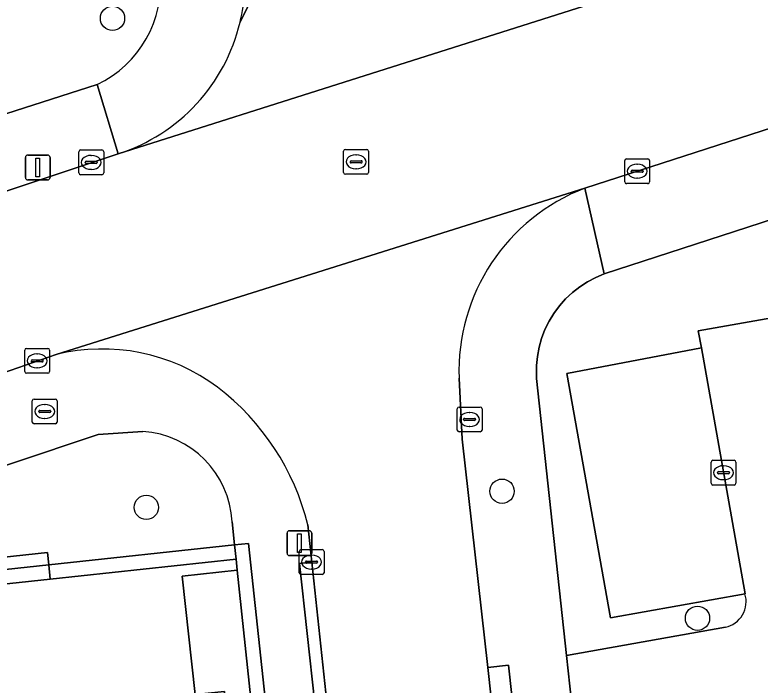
# Model space of a CAD drawing. Extents: x 161248 to 161848, y 384871 to 385383.
# Drawn here: x 161334.46 to 161364.45, y 385019.92 to 385046.89 of the extents above; entities that cross this region are included whole.
import ezdxf

# ---------------------------------------------------------------- set-up
doc = ezdxf.new("R2010")
doc.units = 0
for name, color, linetype in [('IMGEO_Boom', 7, 'Continuous'), ('IMGEO_Brandkraan', 7, 'Continuous'), ('IMGEO_Groenvoorziening', 7, 'Continuous'), ('IMGEO_Kolk', 7, 'Continuous'), ('IMGEO_Lichtmast', 7, 'Continuous'), ('IMGEO_Pand', 7, 'Continuous'), ('IMGEO_Parkeervlak_open', 7, 'Continuous'), ('IMGEO_Rijbaan_lokaal_open', 7, 'Continuous'), ('IMGEO_Rioolput', 7, 'Continuous'), ('IMGEO_Voetpad_open', 7, 'Continuous')]:
    doc.layers.add(name, color=color, linetype=linetype)

msp = doc.modelspace()

# ---------------------------------------------------------------- linework, layer by layer
at = {"layer": 'IMGEO_Boom'}
for centre in [(161338.39, 385046.749), (161354.066, 385027.718), (161339.754, 385027.067), (161361.93, 385022.606)]:
    msp.add_circle(centre, 0.489, dxfattribs=at)
at = {"layer": 'IMGEO_Brandkraan'}
for p, q in [((161335.163, 385030.503), (161335.163, 385031.355)), ((161335.238, 385031.429), (161336.09, 385031.429)), ((161335.651, 385031.209), (161335.676, 385031.209)), ((161336.164, 385031.355), (161336.164, 385030.503)), ((161335.422, 385030.923), (161335.422, 385030.935)), ((161335.86, 385030.886), (161335.462, 385030.886)), ((161335.465, 385030.972), (161335.863, 385030.972)), ((161335.906, 385030.935), (161335.906, 385030.923)), ((161335.674, 385030.649), (161335.649, 385030.649)), ((161336.09, 385030.429), (161335.238, 385030.429))]:
    msp.add_line(p, q, dxfattribs=at)
for points in [[(161335.163, 385030.503), (161335.163, 385031.355)], [(161335.238, 385031.429), (161336.09, 385031.429)], [(161336.164, 385031.355), (161336.164, 385030.503)], [(161336.09, 385030.429), (161335.238, 385030.429)]]:
    msp.add_lwpolyline(points, dxfattribs=at)
for centre, radius, start, end in [((161335.24, 385031.353), 0.0765, 91.552, 178.448), ((161335.24, 385031.353), 0.0765, 91.552, 178.448), ((161336.088, 385031.353), 0.0765, 1.552, 88.448), ((161336.088, 385031.353), 0.0765, 1.552, 88.448), ((161335.462, 385030.932), 0.0403, 85.8775, 175.7526), ((161335.459, 385030.922), 0.0366, 178.938, 274.7102), ((161335.863, 385030.929), 0.043, 264.8664, 352.4533), ((161335.867, 385030.934), 0.0386, 1.7309, 96.639), ((161335.24, 385030.505), 0.0765, 181.552, 268.448), ((161335.24, 385030.505), 0.0765, 181.552, 268.448), ((161336.088, 385030.505), 0.0765, 271.552, 358.448), ((161336.088, 385030.505), 0.0765, 271.552, 358.448)]:
    msp.add_arc(centre, radius, start, end, dxfattribs=at)
for centre, major_axis, ratio, start_param, end_param in [((161335.65, 385030.929), (-0.387, 0.002), 0.722429, 4.712389, 7.853982), ((161335.675, 385030.929), (-0.39, 0.002), 0.717154, 1.570796, 4.712389)]:
    msp.add_ellipse(centre, major_axis=major_axis, ratio=ratio, start_param=start_param, end_param=end_param, dxfattribs=at)
at = {"layer": 'IMGEO_Groenvoorziening'}
for points in [[(161322.932, 385064.097), (161325.195, 385042.285), (161325.218, 385042.13), (161325.255, 385041.977), (161325.305, 385041.828), (161325.369, 385041.684), (161325.445, 385041.547), (161325.533, 385041.416), (161325.632, 385041.295), (161325.742, 385041.182), (161325.862, 385041.08), (161325.99, 385040.989), (161326.126, 385040.91), (161326.268, 385040.843), (161326.415, 385040.789), (161326.567, 385040.748), (161326.722, 385040.722), (161326.879, 385040.709), (161327.036, 385040.71), (161327.192, 385040.725), (161327.347, 385040.755), (161327.481, 385040.792), (161337.771, 385044.089)], [(161373.417, 385041.421), (161358.178, 385036.469), (161357.833, 385036.324), (161357.503, 385036.149), (161357.189, 385035.944), (161356.895, 385035.713), (161356.623, 385035.456), (161356.374, 385035.176), (161356.152, 385034.875), (161355.958, 385034.556), (161355.793, 385034.22), (161355.658, 385033.871), (161355.555, 385033.511), (161355.485, 385033.144), (161355.448, 385032.771), (161355.445, 385032.397), (161355.452, 385032.254), (161356.664, 385021.107), (161363.051, 385022.242)], [(161363.841, 385023.588), (161358.427, 385022.625), (161356.668, 385032.457), (161362.086, 385033.486), (161361.951, 385034.169), (161374.342, 385036.357)], [(161339.611, 385030.125), (161337.82, 385030.002), (161327.299, 385026.481), (161326.594, 385026.253), (161326.818, 385024.285), (161335.778, 385025.258), (161335.826, 385024.754), (161343.3, 385025.559), (161343.203, 385026.481)]]:
    msp.add_lwpolyline(points, dxfattribs=at)
for centre, radius, start, end in [((161335.879, 385048.116), 4.449, 295.17, 5.8319), ((161339.362, 385026.287), 3.846, 2.8872, 86.2893), ((161362.829, 385023.277), 1.058, 282.0916, 17.089)]:
    msp.add_arc(centre, radius, start, end, dxfattribs=at)
at = {"layer": 'IMGEO_Kolk'}
for p, q in [((161337.034, 385040.526), (161337.034, 385041.378)), ((161337.109, 385041.452), (161337.961, 385041.452)), ((161338.035, 385041.378), (161338.035, 385040.526)), ((161337.522, 385041.232), (161337.547, 385041.232)), ((161359.077, 385041.096), (161359.929, 385041.096)), ((161337.293, 385040.946), (161337.293, 385040.958)), ((161337.731, 385040.909), (161337.333, 385040.909)), ((161337.336, 385040.995), (161337.734, 385040.995)), ((161337.777, 385040.958), (161337.777, 385040.946)), ((161359.002, 385040.17), (161359.002, 385041.022)), ((161359.49, 385040.876), (161359.515, 385040.876)), ((161360.003, 385041.022), (161360.003, 385040.17)), ((161337.961, 385040.452), (161337.109, 385040.452)), ((161337.545, 385040.672), (161337.52, 385040.672)), ((161359.261, 385040.59), (161359.261, 385040.602)), ((161359.699, 385040.553), (161359.301, 385040.553)), ((161359.304, 385040.639), (161359.702, 385040.639)), ((161359.745, 385040.602), (161359.745, 385040.59)), ((161359.513, 385040.316), (161359.488, 385040.316)), ((161359.929, 385040.096), (161359.077, 385040.096)), ((161334.857, 385032.539), (161334.857, 385033.391)), ((161334.932, 385033.465), (161335.784, 385033.465)), ((161335.345, 385033.245), (161335.37, 385033.245)), ((161335.858, 385033.391), (161335.858, 385032.539)), ((161335.116, 385032.959), (161335.116, 385032.971)), ((161335.159, 385033.008), (161335.557, 385033.008)), ((161335.6, 385032.971), (161335.6, 385032.959)), ((161335.554, 385032.922), (161335.156, 385032.922)), ((161335.368, 385032.685), (161335.343, 385032.685)), ((161335.784, 385032.465), (161334.932, 385032.465)), ((161352.26, 385030.181), (161352.26, 385031.033)), ((161352.335, 385031.107), (161353.187, 385031.107)), ((161352.748, 385030.887), (161352.773, 385030.887)), ((161353.261, 385031.033), (161353.261, 385030.181)), ((161352.519, 385030.601), (161352.519, 385030.613)), ((161352.957, 385030.564), (161352.559, 385030.564)), ((161352.562, 385030.65), (161352.96, 385030.65)), ((161353.003, 385030.613), (161353.003, 385030.601)), ((161352.771, 385030.327), (161352.746, 385030.327)), ((161353.187, 385030.107), (161352.335, 385030.107)), ((161362.477, 385028.037), (161362.477, 385028.889)), ((161362.552, 385028.963), (161363.404, 385028.963)), ((161363.478, 385028.889), (161363.478, 385028.037)), ((161362.736, 385028.457), (161362.736, 385028.469)), ((161362.779, 385028.506), (161363.177, 385028.506)), ((161362.965, 385028.743), (161362.99, 385028.743)), ((161363.22, 385028.469), (161363.22, 385028.457)), ((161363.174, 385028.42), (161362.776, 385028.42)), ((161362.988, 385028.183), (161362.963, 385028.183)), ((161363.404, 385027.963), (161362.552, 385027.963)), ((161345.901, 385024.44), (161345.901, 385025.292)), ((161345.976, 385025.366), (161346.828, 385025.366)), ((161346.389, 385025.146), (161346.414, 385025.146)), ((161346.902, 385025.292), (161346.902, 385024.44)), ((161346.16, 385024.86), (161346.16, 385024.872)), ((161346.203, 385024.909), (161346.601, 385024.909)), ((161346.644, 385024.872), (161346.644, 385024.86)), ((161346.598, 385024.823), (161346.2, 385024.823)), ((161346.412, 385024.586), (161346.387, 385024.586)), ((161346.828, 385024.366), (161345.976, 385024.366))]:
    msp.add_line(p, q, dxfattribs=at)
for points in [[(161337.034, 385040.526), (161337.034, 385041.378)], [(161337.109, 385041.452), (161337.961, 385041.452)], [(161338.035, 385041.378), (161338.035, 385040.526)], [(161359.077, 385041.096), (161359.929, 385041.096)], [(161359.002, 385040.17), (161359.002, 385041.022)], [(161360.003, 385041.022), (161360.003, 385040.17)], [(161337.961, 385040.452), (161337.109, 385040.452)], [(161359.929, 385040.096), (161359.077, 385040.096)], [(161334.857, 385032.539), (161334.857, 385033.391)], [(161334.932, 385033.465), (161335.784, 385033.465)], [(161335.858, 385033.391), (161335.858, 385032.539)], [(161335.784, 385032.465), (161334.932, 385032.465)], [(161352.26, 385030.181), (161352.26, 385031.033)], [(161352.335, 385031.107), (161353.187, 385031.107)], [(161353.261, 385031.033), (161353.261, 385030.181)], [(161353.187, 385030.107), (161352.335, 385030.107)], [(161362.477, 385028.037), (161362.477, 385028.889)], [(161362.552, 385028.963), (161363.404, 385028.963)], [(161363.478, 385028.889), (161363.478, 385028.037)], [(161363.404, 385027.963), (161362.552, 385027.963)], [(161345.901, 385024.44), (161345.901, 385025.292)], [(161345.976, 385025.366), (161346.828, 385025.366)], [(161346.902, 385025.292), (161346.902, 385024.44)], [(161346.828, 385024.366), (161345.976, 385024.366)]]:
    msp.add_lwpolyline(points, dxfattribs=at)
for centre, radius, start, end in [((161337.111, 385041.376), 0.0765, 91.552, 178.448), ((161337.111, 385041.376), 0.0765, 91.552, 178.448), ((161337.959, 385041.376), 0.0765, 1.552, 88.448), ((161337.959, 385041.376), 0.0765, 1.552, 88.448), ((161359.079, 385041.02), 0.0765, 91.552, 178.448), ((161359.079, 385041.02), 0.0765, 91.552, 178.448), ((161359.927, 385041.02), 0.0765, 1.552, 88.448), ((161359.927, 385041.02), 0.0765, 1.552, 88.448), ((161337.333, 385040.955), 0.0403, 85.8775, 175.7526), ((161337.33, 385040.945), 0.0366, 178.938, 274.7102), ((161337.734, 385040.952), 0.043, 264.8664, 352.4533), ((161337.738, 385040.957), 0.0386, 1.7309, 96.639), ((161337.111, 385040.528), 0.0765, 181.552, 268.448), ((161337.111, 385040.528), 0.0765, 181.552, 268.448), ((161337.959, 385040.528), 0.0765, 271.552, 358.448), ((161337.959, 385040.528), 0.0765, 271.552, 358.448), ((161359.301, 385040.599), 0.0403, 85.8775, 175.7526), ((161359.298, 385040.589), 0.0366, 178.938, 274.7102), ((161359.702, 385040.596), 0.043, 264.8664, 352.4533), ((161359.706, 385040.601), 0.0386, 1.7309, 96.639), ((161359.079, 385040.172), 0.0765, 181.552, 268.448), ((161359.079, 385040.172), 0.0765, 181.552, 268.448), ((161359.927, 385040.172), 0.0765, 271.552, 358.448), ((161359.927, 385040.172), 0.0765, 271.552, 358.448), ((161334.934, 385033.389), 0.0765, 91.552, 178.448), ((161334.934, 385033.389), 0.0765, 91.552, 178.448), ((161335.782, 385033.389), 0.0765, 1.552, 88.448), ((161335.782, 385033.389), 0.0765, 1.552, 88.448), ((161335.156, 385032.968), 0.0403, 85.8775, 175.7526), ((161335.153, 385032.958), 0.0366, 178.938, 274.7102), ((161335.557, 385032.965), 0.043, 264.8664, 352.4533), ((161335.561, 385032.97), 0.0386, 1.7309, 96.639), ((161334.934, 385032.541), 0.0765, 181.552, 268.448), ((161334.934, 385032.541), 0.0765, 181.552, 268.448), ((161335.782, 385032.541), 0.0765, 271.552, 358.448), ((161335.782, 385032.541), 0.0765, 271.552, 358.448), ((161352.337, 385031.031), 0.0765, 91.552, 178.448), ((161352.337, 385031.031), 0.0765, 91.552, 178.448), ((161353.185, 385031.031), 0.0765, 1.552, 88.448), ((161353.185, 385031.031), 0.0765, 1.552, 88.448), ((161352.559, 385030.61), 0.0403, 85.8775, 175.7526), ((161352.556, 385030.6), 0.0366, 178.938, 274.7102), ((161352.96, 385030.607), 0.043, 264.8664, 352.4533), ((161352.964, 385030.612), 0.0386, 1.7309, 96.639), ((161352.337, 385030.183), 0.0765, 181.552, 268.448), ((161352.337, 385030.183), 0.0765, 181.552, 268.448), ((161353.185, 385030.183), 0.0765, 271.552, 358.448), ((161353.185, 385030.183), 0.0765, 271.552, 358.448), ((161362.554, 385028.887), 0.0765, 91.552, 178.448), ((161362.554, 385028.887), 0.0765, 91.552, 178.448), ((161363.402, 385028.887), 0.0765, 1.552, 88.448), ((161363.402, 385028.887), 0.0765, 1.552, 88.448), ((161362.776, 385028.466), 0.0403, 85.8775, 175.7526), ((161362.773, 385028.456), 0.0366, 178.938, 274.7102), ((161363.177, 385028.463), 0.043, 264.8664, 352.4533), ((161363.181, 385028.468), 0.0386, 1.7309, 96.639), ((161362.554, 385028.039), 0.0765, 181.552, 268.448), ((161362.554, 385028.039), 0.0765, 181.552, 268.448), ((161363.402, 385028.039), 0.0765, 271.552, 358.448), ((161363.402, 385028.039), 0.0765, 271.552, 358.448), ((161345.978, 385025.29), 0.0765, 91.552, 178.448), ((161345.978, 385025.29), 0.0765, 91.552, 178.448), ((161346.826, 385025.29), 0.0765, 1.552, 88.448), ((161346.826, 385025.29), 0.0765, 1.552, 88.448), ((161346.2, 385024.869), 0.0403, 85.8775, 175.7526), ((161346.197, 385024.859), 0.0366, 178.938, 274.7102), ((161346.601, 385024.866), 0.043, 264.8664, 352.4533), ((161346.605, 385024.871), 0.0386, 1.7309, 96.639), ((161345.978, 385024.442), 0.0765, 181.552, 268.448), ((161345.978, 385024.442), 0.0765, 181.552, 268.448), ((161346.826, 385024.442), 0.0765, 271.552, 358.448), ((161346.826, 385024.442), 0.0765, 271.552, 358.448)]:
    msp.add_arc(centre, radius, start, end, dxfattribs=at)
for centre, major_axis, ratio, start_param, end_param in [((161337.521, 385040.952), (-0.387, 0.002), 0.722429, 4.712389, 7.853982), ((161337.546, 385040.952), (-0.39, 0.002), 0.717154, 1.570796, 4.712389), ((161359.489, 385040.596), (-0.387, 0.002), 0.722429, 4.712389, 7.853982), ((161359.514, 385040.596), (-0.39, 0.002), 0.717154, 1.570796, 4.712389), ((161335.344, 385032.965), (-0.387, 0.002), 0.722429, 4.712389, 7.853982), ((161335.369, 385032.965), (-0.39, 0.002), 0.717154, 1.570796, 4.712389), ((161352.747, 385030.607), (-0.387, 0.002), 0.722429, 4.712389, 7.853982), ((161352.772, 385030.607), (-0.39, 0.002), 0.717154, 1.570796, 4.712389), ((161362.964, 385028.463), (-0.387, 0.002), 0.722429, 4.712389, 7.853982), ((161362.989, 385028.463), (-0.39, 0.002), 0.717154, 1.570796, 4.712389), ((161346.388, 385024.866), (-0.387, 0.002), 0.722429, 4.712389, 7.853982), ((161346.413, 385024.866), (-0.39, 0.002), 0.717154, 1.570796, 4.712389)]:
    msp.add_ellipse(centre, major_axis=major_axis, ratio=ratio, start_param=start_param, end_param=end_param, dxfattribs=at)
at = {"layer": 'IMGEO_Lichtmast'}
for p, q in [((161334.887, 385040.347), (161334.887, 385041.147)), ((161334.887, 385041.147), (161334.887, 385040.347)), ((161334.987, 385041.247), (161335.777, 385041.247)), ((161335.777, 385041.247), (161334.987, 385041.247)), ((161335.877, 385041.147), (161335.877, 385040.347)), ((161335.877, 385040.347), (161335.877, 385041.147)), ((161335.777, 385040.247), (161334.987, 385040.247)), ((161334.987, 385040.247), (161335.777, 385040.247)), ((161345.516, 385026.126), (161346.306, 385026.126)), ((161346.306, 385026.126), (161345.516, 385026.126)), ((161345.416, 385025.226), (161345.416, 385026.026)), ((161345.416, 385026.026), (161345.416, 385025.226)), ((161346.406, 385026.026), (161346.406, 385025.226)), ((161346.406, 385025.226), (161346.406, 385026.026)), ((161346.306, 385025.126), (161345.516, 385025.126)), ((161345.516, 385025.126), (161346.306, 385025.126))]:
    msp.add_line(p, q, dxfattribs=at)
for points in [[(161335.307, 385041.122), (161335.457, 385041.122), (161335.457, 385040.372), (161335.307, 385040.372), (161335.307, 385041.122)], [(161345.836, 385026.001), (161345.986, 385026.001), (161345.986, 385025.251), (161345.836, 385025.251), (161345.836, 385026.001)]]:
    msp.add_lwpolyline(points, dxfattribs=at)
for centre, start, end in [((161334.987, 385041.147), 90, 180), ((161334.987, 385041.147), 90, 180), ((161335.777, 385041.147), 0, 90), ((161335.777, 385041.147), 360, 90), ((161334.987, 385040.347), 180, 270), ((161334.987, 385040.347), 180, 270), ((161335.777, 385040.347), 270, 0), ((161335.777, 385040.347), 270, 0), ((161345.516, 385026.026), 90, 180), ((161345.516, 385026.026), 90, 180), ((161346.306, 385026.026), 0, 90), ((161346.306, 385026.026), 360, 90), ((161345.516, 385025.226), 180, 270), ((161345.516, 385025.226), 180, 270), ((161346.306, 385025.226), 270, 0), ((161346.306, 385025.226), 270, 0)]:
    msp.add_arc(centre, 0.1, start, end, dxfattribs=at)
at = {"layer": 'IMGEO_Pand'}
msp.add_lwpolyline([(161345.156, 384998.117), (161343.922, 384997.985), (161343.705, 385000), (161343.407, 385002.773), (161343.994, 385002.836), (161343.632, 385006.194), (161343.119, 385006.139), (161342.326, 385013.505), (161344.547, 385013.744), (161344.487, 385014.308), (161342.278, 385014.07), (161341.754, 385018.946), (161342.964, 385019.076), (161342.901, 385019.664), (161341.712, 385019.536), (161341.199, 385024.305), (161343.408, 385024.542), (161343.36, 385024.989), (161335.88, 385024.185), (161326.879, 385023.217), (161329.376, 385000), (161329.788, 384996.166), (161345.188, 384997.822)], close=True, dxfattribs=at)
at = {"layer": 'IMGEO_Parkeervlak_open'}
msp.add_lwpolyline([(161343.524, 385046.595), (161344.009, 385047.585), (161344.339, 385048.339), (161344.551, 385048.911)], dxfattribs=at)
msp.add_lwpolyline([(161356.668, 385032.457), (161358.427, 385022.625), (161363.841, 385023.588), (161362.086, 385033.486)], close=True, dxfattribs=at)
msp.add_arc((161336.351, 385048.292), 7.371, 346.6931, 6.2569, dxfattribs=at)
at = {"layer": 'IMGEO_Rijbaan_lokaal_open'}
for points in [[(161357.402, 385039.915), (161392.542, 385051.29), (161396.313, 385052.511), (161413.996, 385058.235)], [(161344.551, 385048.911), (161344.339, 385048.339), (161344.009, 385047.585), (161343.524, 385046.595)], [(161357.909, 385047.41), (161338.624, 385041.3), (161323.63, 385036.307), (161319.593, 385034.999), (161312.055, 385032.495), (161312.426, 385031.384), (161313.754, 385027.225), (161313.776, 385027.157), (161314.216, 385025.868), (161318.724, 385027.326), (161326.543, 385029.89), (161336.122, 385033.218), (161357.402, 385039.915)], [(161338.624, 385041.3), (161357.909, 385047.41)], [(161357.402, 385039.915), (161336.122, 385033.218)], [(161370.086, 385029.507), (161375.419, 385030.464), (161374.342, 385036.357), (161361.951, 385034.169), (161362.086, 385033.486), (161363.841, 385023.588)], [(161426.573, 384952.665), (161402.419, 384953.798), (161366.213, 384955.463), (161364.762, 384955.736), (161364.406, 384955.834), (161363.914, 384956.01), (161363.438, 384956.23), (161362.985, 384956.491), (161362.556, 384956.792), (161362.157, 384957.13), (161361.789, 384957.502), (161361.455, 384957.906), (161361.159, 384958.338), (161360.903, 384958.794), (161360.689, 384959.272), (161360.518, 384959.767), (161360.392, 384960.275), (161360.312, 384960.792), (161359.166, 384970.229), (161358.591, 384974.963), (161354.008, 385015.984), (161353.49, 385020.627), (161352.463, 385029.816), (161352.337, 385032.267)], [(161346.251, 385026.361), (161346.412, 385024.863), (161347.622, 385013.594), (161348.704, 385003.522), (161349.082, 385000), (161349.418, 384996.821), (161349.825, 384992.946), (161350.964, 384982.082), (161352.083, 384971.42), (161352.903, 384963.923), (161353.293, 384960.634), (161353.412, 384959.629), (161353.581, 384958.529), (161353.847, 384957.448), (161354.209, 384956.395), (161354.511, 384955.694), (161355.059, 384954.63), (161355.7, 384953.619), (161356.682, 384952.243)], [(161326.219, 385023.721), (161335.826, 385024.754), (161335.778, 385025.258), (161326.818, 385024.285), (161326.594, 385026.253), (161319.802, 385024.058), (161320.382, 385022.568), (161322.803, 385000), (161329.539, 384937.213), (161333.73, 384932.332), (161348.022, 384934.003), (161349.844, 384936.245), (161349.538, 384938.768), (161353.067, 384939.032)], [(161363.051, 385022.242), (161356.664, 385021.107), (161357.201, 385016.164), (161363.937, 385017.354)]]:
    msp.add_lwpolyline(points, dxfattribs=at)
for centre, radius, start, end in [((161336.383, 385048.289), 7.339, 287.7806, 346.657), ((161360.213, 385032.552), 7.881, 110.8965, 182.0733), ((161337.979, 385025.691), 7.752, 53.238, 103.8608), ((161336.549, 385023.963), 9.994, 13.8862, 52.6017), ((161362.829, 385023.277), 1.058, 282.0916, 17.089)]:
    msp.add_arc(centre, radius, start, end, dxfattribs=at)
at = {"layer": 'IMGEO_Rioolput'}
for p, q in [((161347.691, 385040.548), (161347.691, 385041.4)), ((161347.766, 385041.474), (161348.618, 385041.474)), ((161348.692, 385041.4), (161348.692, 385040.548)), ((161348.179, 385041.254), (161348.204, 385041.254)), ((161347.95, 385040.968), (161347.95, 385040.98)), ((161348.388, 385040.931), (161347.99, 385040.931)), ((161347.993, 385041.017), (161348.391, 385041.017)), ((161348.434, 385040.98), (161348.434, 385040.968)), ((161348.618, 385040.474), (161347.766, 385040.474)), ((161348.202, 385040.694), (161348.177, 385040.694))]:
    msp.add_line(p, q, dxfattribs=at)
for points in [[(161347.691, 385040.548), (161347.691, 385041.4)], [(161347.766, 385041.474), (161348.618, 385041.474)], [(161348.692, 385041.4), (161348.692, 385040.548)], [(161348.618, 385040.474), (161347.766, 385040.474)]]:
    msp.add_lwpolyline(points, dxfattribs=at)
for centre, radius, start, end in [((161347.768, 385041.398), 0.0765, 91.552, 178.448), ((161347.768, 385041.398), 0.0765, 91.552, 178.448), ((161348.616, 385041.398), 0.0765, 1.552, 88.448), ((161348.616, 385041.398), 0.0765, 1.552, 88.448), ((161347.99, 385040.977), 0.0403, 85.8775, 175.7526), ((161347.987, 385040.967), 0.0366, 178.938, 274.7102), ((161348.391, 385040.974), 0.043, 264.8664, 352.4533), ((161348.395, 385040.979), 0.0386, 1.7309, 96.639), ((161347.768, 385040.55), 0.0765, 181.552, 268.448), ((161347.768, 385040.55), 0.0765, 181.552, 268.448), ((161348.616, 385040.55), 0.0765, 271.552, 358.448), ((161348.616, 385040.55), 0.0765, 271.552, 358.448)]:
    msp.add_arc(centre, radius, start, end, dxfattribs=at)
for centre, major_axis, ratio, start_param, end_param in [((161348.178, 385040.974), (-0.387, 0.002), 0.722429, 4.712389, 7.853982), ((161348.203, 385040.974), (-0.39, 0.002), 0.717154, 1.570796, 4.712389)]:
    msp.add_ellipse(centre, major_axis=major_axis, ratio=ratio, start_param=start_param, end_param=end_param, dxfattribs=at)
at = {"layer": 'IMGEO_Voetpad_open'}
for points in [[(161413.996, 385058.235), (161396.313, 385052.511), (161396.46, 385052.054), (161392.688, 385050.838), (161392.542, 385051.29), (161357.402, 385039.915), (161358.178, 385036.469), (161373.417, 385041.421), (161417, 385055.584), (161421.765, 385036.754), (161423.476, 385029.994), (161425.757, 385030.732), (161488.637, 385051.077)], [(161323.63, 385036.307), (161338.624, 385041.3), (161337.771, 385044.089), (161327.481, 385040.792), (161320.759, 385038.539), (161316.009, 385036.994), (161316.054, 385036.847), (161302.902, 385032.521)], [(161337.771, 385044.089), (161338.624, 385041.3)], [(161361.132, 384980.093), (161359.487, 384995.161), (161359.241, 384997.414), (161358.959, 385000), (161357.201, 385016.164), (161356.664, 385021.107), (161355.452, 385032.254), (161355.445, 385032.397), (161355.448, 385032.771), (161355.485, 385033.144), (161355.555, 385033.511), (161355.658, 385033.871), (161355.793, 385034.22), (161355.958, 385034.556), (161356.152, 385034.875), (161356.374, 385035.176), (161356.623, 385035.456), (161356.895, 385035.713), (161357.189, 385035.944), (161357.503, 385036.149), (161357.833, 385036.324), (161358.178, 385036.469), (161357.402, 385039.915)], [(161336.122, 385033.218), (161326.543, 385029.89), (161318.724, 385027.326), (161319.76, 385024.192), (161319.802, 385024.058), (161326.594, 385026.253), (161327.299, 385026.481), (161337.82, 385030.002), (161339.611, 385030.125)], [(161352.337, 385032.267), (161352.463, 385029.816), (161353.49, 385020.627), (161354.33, 385020.717), (161354.832, 385016.072), (161354.008, 385015.984), (161358.591, 384974.963)], [(161343.203, 385026.481), (161343.3, 385025.559), (161343.862, 385025.619), (161345.069, 385014.386), (161345.626, 385014.446), (161346.272, 385008.441), (161345.12, 385008.375), (161345.635, 385003.548), (161346.825, 384992.221), (161347.327, 384987.554), (161347.916, 384982.064), (161347.976, 384981.513), (161349.099, 384971.364), (161349.162, 384970.781), (161351.394, 384949.836), (161352.34, 384941.034), (161352.588, 384941.054), (161354.608, 384941.218)], [(161352.083, 384971.42), (161351.587, 384971.365), (161350.468, 384982.027), (161350.964, 384982.082), (161349.825, 384992.946), (161349.328, 384992.891), (161348.579, 385000), (161348.214, 385003.468), (161348.704, 385003.522), (161347.622, 385013.594), (161347.145, 385013.539), (161345.918, 385024.806), (161346.412, 385024.863), (161346.251, 385026.361)], [(161326.879, 385023.217), (161335.88, 385024.185), (161335.826, 385024.754), (161326.219, 385023.721)]]:
    msp.add_lwpolyline(points, dxfattribs=at)
for points in [[(161343.3, 385025.559), (161335.826, 385024.754), (161335.88, 385024.185), (161343.36, 385024.989)], [(161345.12, 385008.375), (161346.272, 385008.441), (161345.626, 385014.446), (161345.069, 385014.386), (161343.862, 385025.619), (161343.3, 385025.559), (161343.36, 385024.989), (161343.408, 385024.542), (161344.487, 385014.308), (161344.547, 385013.744)], [(161346.412, 385024.863), (161345.918, 385024.806), (161347.145, 385013.539), (161347.622, 385013.594)], [(161343.408, 385024.542), (161341.199, 385024.305), (161341.712, 385019.536), (161342.901, 385019.664), (161342.964, 385019.076), (161341.754, 385018.946), (161342.278, 385014.07), (161344.487, 385014.308)], [(161354.33, 385020.717), (161353.49, 385020.627), (161354.008, 385015.984), (161354.832, 385016.072)]]:
    msp.add_lwpolyline(points, close=True, dxfattribs=at)
for centre, radius, start, end in [((161336.351, 385048.292), 7.371, 346.6931, 6.2569), ((161335.879, 385048.116), 4.449, 295.17, 5.8319), ((161336.383, 385048.289), 7.339, 287.7806, 346.657), ((161360.213, 385032.552), 7.881, 110.8965, 182.0733), ((161337.979, 385025.691), 7.752, 53.238, 103.8608), ((161336.549, 385023.963), 9.994, 13.8862, 52.6017), ((161339.362, 385026.287), 3.846, 2.8872, 86.2893)]:
    msp.add_arc(centre, radius, start, end, dxfattribs=at)

doc.saveas('drawing.dxf')
